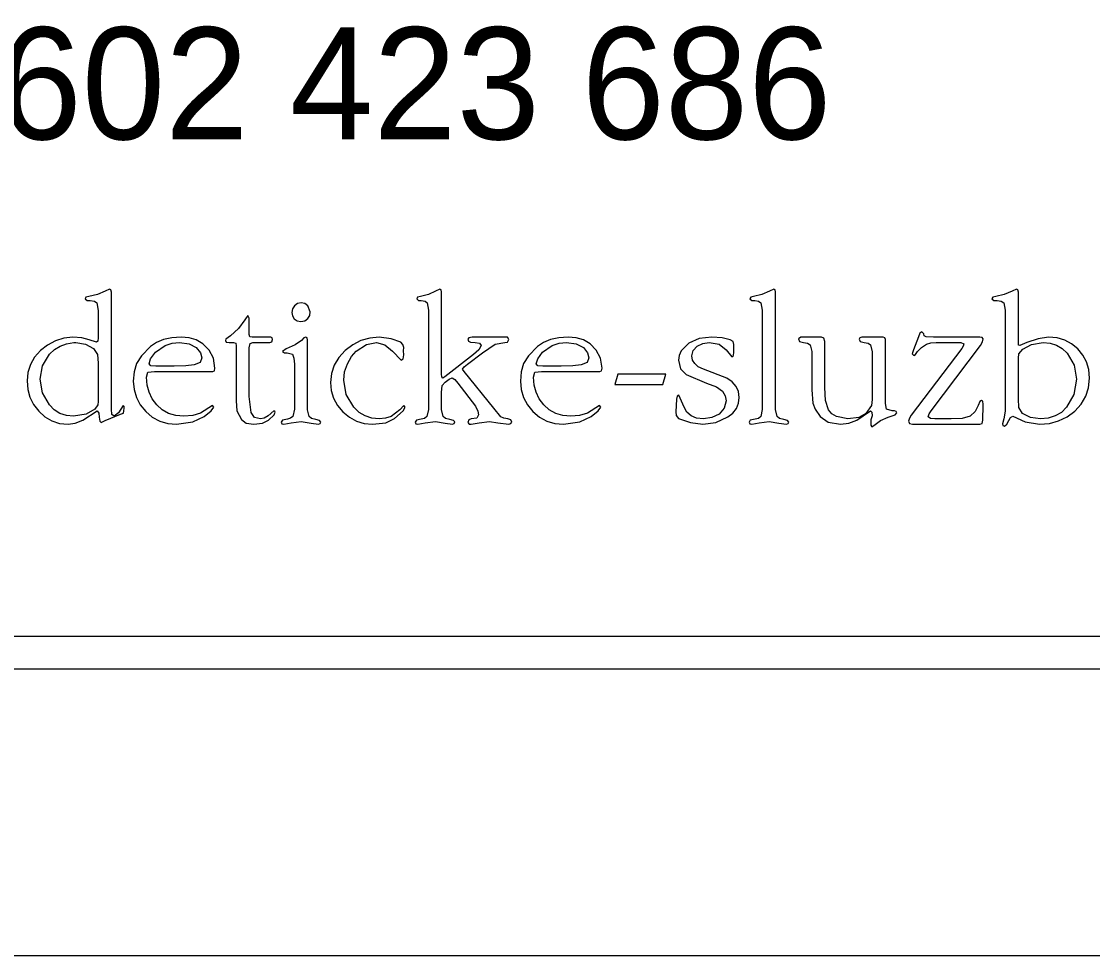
# Model space of a CAD drawing. Extents: x -866693 to -866303, y -1041966 to -1040244.
# Drawn here: x -866572.83 to -866561.92, y -1040504.07 to -1040494.56 of the extents above; entities that cross this region are included whole.
import ezdxf

# ---------------------------------------------------------------- set-up
doc = ezdxf.new("R2010")
doc.units = 0
doc.layers.add('Tabulka', color=7, linetype='Continuous')

msp = doc.modelspace()

# ---------------------------------------------------------------- linework, layer by layer
at = {"layer": 'Tabulka'}
for p, q in [((-866556.422, -1040500.821), (-866582.338, -1040500.821)), ((-866582.668, -1040501.151), (-866554.875, -1040501.151)), ((-866581.451, -1040504.071), (-866488.701, -1040504.071))]:
    msp.add_line(p, q, dxfattribs=at)
for points in [[(-866571.782, -1040498.498), (-866571.782, -1040498.479), (-866571.792, -1040498.472), (-866571.839, -1040498.546), (-866571.882, -1040498.58), (-866571.906, -1040498.561), (-866571.911, -1040498.509), (-866571.911, -1040498.479), (-866571.911, -1040497.317), (-866571.916, -1040497.294), (-866571.929, -1040497.285), (-866571.975, -1040497.307), (-866572.054, -1040497.341), (-866572.14, -1040497.36), (-866572.17, -1040497.369), (-866572.179, -1040497.383), (-866572.159, -1040497.401), (-866572.126, -1040497.401), (-866572.085, -1040497.407), (-866572.061, -1040497.426), (-866572.045, -1040497.504), (-866572.045, -1040497.535), (-866572.045, -1040497.564), (-866572.045, -1040497.755), (-866572.045, -1040497.783), (-866572.05, -1040497.816), (-866572.063, -1040497.827), (-866572.136, -1040497.801), (-866572.211, -1040497.782), (-866572.305, -1040497.775), (-866572.395, -1040497.784), (-866572.481, -1040497.812), (-866572.563, -1040497.856), (-866572.634, -1040497.912), (-866572.693, -1040497.979), (-866572.735, -1040498.053), (-866572.761, -1040498.134), (-866572.769, -1040498.22), (-866572.762, -1040498.306), (-866572.74, -1040498.387), (-866572.703, -1040498.461), (-866572.651, -1040498.529), (-866572.588, -1040498.587), (-866572.517, -1040498.627), (-866572.438, -1040498.652), (-866572.352, -1040498.66), (-866572.279, -1040498.65), (-866572.201, -1040498.619), (-866572.055, -1040498.526), (-866572.038, -1040498.547), (-866572.035, -1040498.588), (-866572.03, -1040498.629), (-866572.014, -1040498.643), (-866571.974, -1040498.624), (-866571.817, -1040498.56), (-866571.789, -1040498.547), (-866571.785, -1040498.524)], [(-866567.836, -1040498.64), (-866567.846, -1040498.615), (-866567.876, -1040498.607), (-866567.918, -1040498.601), (-866567.947, -1040498.586), (-866568.017, -1040498.496), (-866568.322, -1040498.125), (-866568.336, -1040498.101), (-866568.322, -1040498.078), (-866568.286, -1040498.049), (-866568.135, -1040497.935), (-866568.006, -1040497.846), (-866567.906, -1040497.829), (-866567.879, -1040497.825), (-866567.866, -1040497.797), (-866567.878, -1040497.776), (-866567.899, -1040497.775), (-866568.239, -1040497.775), (-866568.272, -1040497.78), (-866568.282, -1040497.796), (-866568.276, -1040497.816), (-866568.257, -1040497.825), (-866568.208, -1040497.829), (-866568.165, -1040497.835), (-866568.147, -1040497.86), (-866568.171, -1040497.902), (-866568.227, -1040497.951), (-866568.517, -1040498.178), (-866568.526, -1040498.186), (-866568.538, -1040498.191), (-866568.549, -1040498.177), (-866568.55, -1040498.151), (-866568.55, -1040497.316), (-866568.554, -1040497.294), (-866568.567, -1040497.285), (-866568.611, -1040497.307), (-866568.685, -1040497.341), (-866568.766, -1040497.36), (-866568.794, -1040497.369), (-866568.803, -1040497.383), (-866568.785, -1040497.401), (-866568.757, -1040497.401), (-866568.719, -1040497.407), (-866568.698, -1040497.426), (-866568.685, -1040497.501), (-866568.685, -1040497.531), (-866568.685, -1040497.56), (-866568.685, -1040498.452), (-866568.685, -1040498.511), (-866568.7, -1040498.583), (-866568.723, -1040498.603), (-866568.757, -1040498.611), (-866568.807, -1040498.619), (-866568.818, -1040498.64), (-866568.812, -1040498.656), (-866568.792, -1040498.66), (-866568.718, -1040498.647), (-866568.614, -1040498.633), (-866568.515, -1040498.65), (-866568.439, -1040498.66), (-866568.422, -1040498.655), (-866568.416, -1040498.638), (-866568.429, -1040498.623), (-866568.467, -1040498.613), (-866568.509, -1040498.603), (-866568.534, -1040498.582), (-866568.55, -1040498.51), (-866568.55, -1040498.451), (-866568.55, -1040498.338), (-866568.544, -1040498.266), (-866568.513, -1040498.234), (-866568.472, -1040498.202), (-866568.444, -1040498.19), (-866568.417, -1040498.205), (-866568.386, -1040498.244), (-866568.204, -1040498.476), (-866568.182, -1040498.529), (-866568.175, -1040498.566), (-866568.19, -1040498.598), (-866568.249, -1040498.607), (-866568.272, -1040498.616), (-866568.282, -1040498.642), (-866568.27, -1040498.66), (-866568.25, -1040498.66), (-866568.169, -1040498.647), (-866568.063, -1040498.633), (-866567.979, -1040498.647), (-866567.867, -1040498.66), (-866567.844, -1040498.655)], [(-866565.017, -1040498.639), (-866565.03, -1040498.623), (-866565.068, -1040498.613), (-866565.11, -1040498.603), (-866565.135, -1040498.583), (-866565.151, -1040498.512), (-866565.151, -1040498.453), (-866565.151, -1040497.317), (-866565.156, -1040497.294), (-866565.169, -1040497.285), (-866565.214, -1040497.307), (-866565.291, -1040497.341), (-866565.375, -1040497.36), (-866565.404, -1040497.369), (-866565.413, -1040497.383), (-866565.394, -1040497.401), (-866565.363, -1040497.401), (-866565.323, -1040497.407), (-866565.3, -1040497.426), (-866565.286, -1040497.501), (-866565.286, -1040497.531), (-866565.286, -1040497.56), (-866565.286, -1040498.452), (-866565.286, -1040498.511), (-866565.302, -1040498.583), (-866565.325, -1040498.603), (-866565.358, -1040498.611), (-866565.409, -1040498.619), (-866565.42, -1040498.64), (-866565.413, -1040498.656), (-866565.393, -1040498.66), (-866565.319, -1040498.647), (-866565.216, -1040498.633), (-866565.117, -1040498.65), (-866565.04, -1040498.66), (-866565.023, -1040498.655)], [(-866561.955, -1040498.191), (-866561.963, -1040498.105), (-866561.985, -1040498.027), (-866562.022, -1040497.957), (-866562.074, -1040497.893), (-866562.137, -1040497.842), (-866562.207, -1040497.805), (-866562.286, -1040497.783), (-866562.371, -1040497.775), (-866562.478, -1040497.79), (-866562.592, -1040497.829), (-866562.665, -1040497.861), (-866562.679, -1040497.856), (-866562.679, -1040497.317), (-866562.684, -1040497.294), (-866562.698, -1040497.285), (-866562.744, -1040497.307), (-866562.823, -1040497.341), (-866562.909, -1040497.36), (-866562.938, -1040497.369), (-866562.948, -1040497.383), (-866562.928, -1040497.401), (-866562.895, -1040497.401), (-866562.853, -1040497.407), (-866562.829, -1040497.426), (-866562.814, -1040497.5), (-866562.814, -1040497.53), (-866562.814, -1040497.558), (-866562.814, -1040498.463), (-866562.815, -1040498.529), (-866562.828, -1040498.607), (-866562.842, -1040498.657), (-866562.837, -1040498.675), (-866562.822, -1040498.68), (-866562.797, -1040498.661), (-866562.778, -1040498.623), (-866562.761, -1040498.592), (-866562.737, -1040498.58), (-866562.61, -1040498.636), (-866562.465, -1040498.66), (-866562.364, -1040498.652), (-866562.271, -1040498.627), (-866562.184, -1040498.586), (-866562.105, -1040498.528), (-866562.04, -1040498.457), (-866561.993, -1040498.377), (-866561.965, -1040498.289)], [(-866569.887, -1040497.518), (-866569.912, -1040497.455), (-866569.941, -1040497.433), (-866569.978, -1040497.426), (-866570.017, -1040497.433), (-866570.048, -1040497.455), (-866570.068, -1040497.485), (-866570.075, -1040497.522), (-866570.069, -1040497.559), (-866570.05, -1040497.589), (-866570.021, -1040497.608), (-866569.982, -1040497.614), (-866569.942, -1040497.607), (-866569.912, -1040497.586), (-866569.893, -1040497.555)], [(-866570.243, -1040498.539), (-866570.249, -1040498.532), (-866570.257, -1040498.526), (-866570.317, -1040498.577), (-866570.355, -1040498.6), (-866570.395, -1040498.607), (-866570.456, -1040498.591), (-866570.489, -1040498.542), (-866570.508, -1040498.378), (-866570.508, -1040497.882), (-866570.5, -1040497.839), (-866570.47, -1040497.829), (-866570.437, -1040497.829), (-866570.33, -1040497.829), (-866570.297, -1040497.829), (-866570.277, -1040497.822), (-866570.27, -1040497.799), (-866570.275, -1040497.781), (-866570.287, -1040497.775), (-866570.477, -1040497.775), (-866570.503, -1040497.77), (-866570.508, -1040497.748), (-866570.508, -1040497.582), (-866570.523, -1040497.554), (-866570.554, -1040497.599), (-866570.617, -1040497.688), (-866570.699, -1040497.76), (-866570.745, -1040497.794), (-866570.751, -1040497.81), (-866570.742, -1040497.824), (-866570.714, -1040497.829), (-866570.691, -1040497.829), (-866570.667, -1040497.829), (-866570.645, -1040497.837), (-866570.642, -1040497.863), (-866570.642, -1040498.361), (-866570.642, -1040498.422), (-866570.634, -1040498.523), (-866570.588, -1040498.614), (-866570.538, -1040498.649), (-866570.461, -1040498.66), (-866570.374, -1040498.65), (-866570.313, -1040498.62), (-866570.255, -1040498.565)], [(-866563.038, -1040498.493), (-866563.036, -1040498.46), (-866563.042, -1040498.427), (-866563.056, -1040498.419), (-866563.072, -1040498.429), (-866563.089, -1040498.472), (-866563.12, -1040498.532), (-866563.171, -1040498.578), (-866563.252, -1040498.602), (-866563.363, -1040498.607), (-866563.531, -1040498.607), (-866563.575, -1040498.604), (-866563.599, -1040498.587), (-866563.587, -1040498.556), (-866563.568, -1040498.524), (-866563.065, -1040497.859), (-866563.046, -1040497.822), (-866563.038, -1040497.791), (-866563.047, -1040497.779), (-866563.073, -1040497.775), (-866563.544, -1040497.775), (-866563.619, -1040497.77), (-866563.637, -1040497.76), (-866563.643, -1040497.741), (-866563.662, -1040497.721), (-866563.682, -1040497.735), (-866563.697, -1040497.771), (-866563.747, -1040497.905), (-866563.761, -1040497.945), (-866563.744, -1040497.96), (-866563.727, -1040497.951), (-866563.707, -1040497.922), (-866563.666, -1040497.879), (-866563.615, -1040497.846), (-866563.57, -1040497.832), (-866563.517, -1040497.829), (-866563.459, -1040497.829), (-866563.266, -1040497.829), (-866563.233, -1040497.843), (-866563.242, -1040497.865), (-866563.256, -1040497.89), (-866563.77, -1040498.57), (-866563.787, -1040498.6), (-866563.797, -1040498.631), (-866563.787, -1040498.653), (-866563.757, -1040498.66), (-866563.728, -1040498.66), (-866563.071, -1040498.66), (-866563.048, -1040498.652), (-866563.04, -1040498.621), (-866563.042, -1040498.591)], [(-866572.045, -1040498.399), (-866572.045, -1040498.43), (-866572.05, -1040498.463), (-866572.079, -1040498.508), (-866572.168, -1040498.558), (-866572.296, -1040498.58), (-866572.37, -1040498.573), (-866572.435, -1040498.551), (-866572.493, -1040498.515), (-866572.543, -1040498.465), (-866572.612, -1040498.342), (-866572.635, -1040498.201), (-866572.612, -1040498.065), (-866572.542, -1040497.948), (-866572.492, -1040497.901), (-866572.434, -1040497.865), (-866572.368, -1040497.842), (-866572.294, -1040497.829), (-866572.274, -1040497.829), (-866572.174, -1040497.845), (-866572.092, -1040497.889), (-866572.053, -1040497.951), (-866572.045, -1040498.039), (-866572.045, -1040498.062)], [(-866570.857, -1040498.091), (-866570.872, -1040497.99), (-866570.917, -1040497.906), (-866570.979, -1040497.843), (-866571.047, -1040497.803), (-866571.121, -1040497.782), (-866571.202, -1040497.775), (-866571.297, -1040497.781), (-866571.381, -1040497.799), (-866571.453, -1040497.83), (-866571.514, -1040497.871), (-866571.605, -1040497.963), (-866571.657, -1040498.044), (-866571.68, -1040498.127), (-866571.689, -1040498.222), (-866571.681, -1040498.309), (-866571.657, -1040498.39), (-866571.617, -1040498.465), (-866571.562, -1040498.532), (-866571.495, -1040498.588), (-866571.42, -1040498.629), (-866571.338, -1040498.652), (-866571.248, -1040498.66), (-866571.083, -1040498.638), (-866570.968, -1040498.583), (-866570.896, -1040498.524), (-866570.867, -1040498.486), (-866570.883, -1040498.472), (-866571.005, -1040498.547), (-866571.084, -1040498.572), (-866571.174, -1040498.58), (-866571.256, -1040498.573), (-866571.329, -1040498.551), (-866571.394, -1040498.515), (-866571.45, -1040498.464), (-866571.496, -1040498.403), (-866571.528, -1040498.336), (-866571.548, -1040498.262), (-866571.554, -1040498.183), (-866571.54, -1040498.131), (-866571.474, -1040498.124), (-866570.88, -1040498.124), (-866570.863, -1040498.116)], [(-866570.991, -1040497.986), (-866571.009, -1040498.033), (-866571.068, -1040498.057), (-866571.152, -1040498.068), (-866571.271, -1040498.07), (-866571.297, -1040498.07), (-866571.46, -1040498.07), (-866571.51, -1040498.068), (-866571.528, -1040498.047), (-866571.512, -1040497.995), (-866571.463, -1040497.926), (-866571.365, -1040497.859), (-866571.294, -1040497.836), (-866571.218, -1040497.829), (-866571.12, -1040497.841), (-866571.047, -1040497.879), (-866571.005, -1040497.933)], [(-866569.779, -1040498.639), (-866569.792, -1040498.623), (-866569.83, -1040498.614), (-866569.873, -1040498.603), (-866569.897, -1040498.583), (-866569.914, -1040498.513), (-866569.914, -1040498.455), (-866569.914, -1040497.806), (-866569.918, -1040497.783), (-866569.931, -1040497.775), (-866569.952, -1040497.783), (-866569.975, -1040497.807), (-866570.04, -1040497.852), (-866570.131, -1040497.892), (-866570.171, -1040497.92), (-866570.148, -1040497.934), (-866570.123, -1040497.934), (-866570.069, -1040497.947), (-866570.053, -1040497.989), (-866570.048, -1040498.049), (-866570.048, -1040498.077), (-866570.048, -1040498.45), (-866570.048, -1040498.509), (-866570.064, -1040498.582), (-866570.087, -1040498.601), (-866570.12, -1040498.611), (-866570.171, -1040498.619), (-866570.182, -1040498.64), (-866570.176, -1040498.656), (-866570.156, -1040498.66), (-866570.082, -1040498.647), (-866569.978, -1040498.633), (-866569.879, -1040498.65), (-866569.802, -1040498.66), (-866569.785, -1040498.655)], [(-866568.922, -1040498.489), (-866568.935, -1040498.472), (-866568.976, -1040498.514), (-866569.064, -1040498.581), (-866569.122, -1040498.6), (-866569.186, -1040498.607), (-866569.26, -1040498.6), (-866569.328, -1040498.577), (-866569.39, -1040498.54), (-866569.444, -1040498.487), (-866569.521, -1040498.359), (-866569.546, -1040498.214), (-866569.537, -1040498.129), (-866569.509, -1040498.045), (-866569.469, -1040497.971), (-866569.42, -1040497.917), (-866569.315, -1040497.85), (-866569.213, -1040497.829), (-866569.128, -1040497.852), (-866569.051, -1040497.918), (-866568.961, -1040498.008), (-866568.941, -1040497.994), (-866568.935, -1040497.953), (-866568.938, -1040497.915), (-866568.935, -1040497.88), (-866568.944, -1040497.85), (-866568.966, -1040497.826), (-866569.062, -1040497.79), (-866569.186, -1040497.775), (-866569.282, -1040497.784), (-866569.371, -1040497.809), (-866569.454, -1040497.851), (-866569.531, -1040497.909), (-866569.597, -1040497.981), (-866569.643, -1040498.059), (-866569.67, -1040498.144), (-866569.68, -1040498.235), (-866569.673, -1040498.319), (-866569.649, -1040498.397), (-866569.61, -1040498.469), (-866569.555, -1040498.534), (-866569.489, -1040498.59), (-866569.417, -1040498.629), (-866569.339, -1040498.653), (-866569.254, -1040498.66), (-866569.118, -1040498.646), (-866569.028, -1040498.603), (-866568.942, -1040498.523)], [(-866566.917, -1040498.091), (-866566.932, -1040497.99), (-866566.977, -1040497.906), (-866567.039, -1040497.843), (-866567.106, -1040497.803), (-866567.181, -1040497.782), (-866567.262, -1040497.775), (-866567.358, -1040497.781), (-866567.441, -1040497.799), (-866567.513, -1040497.83), (-866567.574, -1040497.871), (-866567.665, -1040497.963), (-866567.716, -1040498.044), (-866567.741, -1040498.127), (-866567.748, -1040498.222), (-866567.741, -1040498.309), (-866567.717, -1040498.39), (-866567.677, -1040498.465), (-866567.622, -1040498.532), (-866567.555, -1040498.588), (-866567.48, -1040498.629), (-866567.398, -1040498.652), (-866567.308, -1040498.66), (-866567.143, -1040498.638), (-866567.029, -1040498.583), (-866566.957, -1040498.524), (-866566.928, -1040498.486), (-866566.944, -1040498.472), (-866567.065, -1040498.547), (-866567.145, -1040498.572), (-866567.234, -1040498.58), (-866567.316, -1040498.573), (-866567.389, -1040498.551), (-866567.454, -1040498.515), (-866567.511, -1040498.464), (-866567.556, -1040498.403), (-866567.588, -1040498.336), (-866567.608, -1040498.262), (-866567.614, -1040498.183), (-866567.601, -1040498.131), (-866567.534, -1040498.124), (-866566.941, -1040498.124), (-866566.923, -1040498.116)], [(-866567.051, -1040497.986), (-866567.069, -1040498.033), (-866567.128, -1040498.057), (-866567.213, -1040498.068), (-866567.332, -1040498.07), (-866567.358, -1040498.07), (-866567.52, -1040498.07), (-866567.57, -1040498.068), (-866567.588, -1040498.047), (-866567.571, -1040497.995), (-866567.524, -1040497.926), (-866567.425, -1040497.859), (-866567.355, -1040497.836), (-866567.278, -1040497.829), (-866567.181, -1040497.841), (-866567.107, -1040497.879), (-866567.065, -1040497.933)], [(-866565.521, -1040498.388), (-866565.529, -1040498.329), (-866565.552, -1040498.276), (-866565.592, -1040498.231), (-866565.647, -1040498.193), (-866565.885, -1040498.101), (-866565.937, -1040498.075), (-866565.974, -1040498.044), (-866565.997, -1040498.008), (-866566.004, -1040497.966), (-866565.99, -1040497.911), (-866565.949, -1040497.867), (-866565.891, -1040497.838), (-866565.828, -1040497.829), (-866565.724, -1040497.847), (-866565.652, -1040497.902), (-866565.595, -1040497.975), (-866565.578, -1040497.961), (-866565.574, -1040497.928), (-866565.576, -1040497.886), (-866565.574, -1040497.85), (-866565.581, -1040497.82), (-866565.613, -1040497.801), (-866565.693, -1040497.783), (-866565.801, -1040497.775), (-866565.928, -1040497.789), (-866566.034, -1040497.837), (-866566.112, -1040497.914), (-866566.132, -1040497.96), (-866566.138, -1040498.01), (-866566.119, -1040498.096), (-866566.06, -1040498.155), (-866565.855, -1040498.242), (-866565.752, -1040498.282), (-866565.692, -1040498.325), (-866565.665, -1040498.371), (-866565.655, -1040498.424), (-866565.673, -1040498.499), (-866565.726, -1040498.557), (-866565.801, -1040498.594), (-866565.886, -1040498.607), (-866565.956, -1040498.599), (-866566.011, -1040498.577), (-866566.053, -1040498.538), (-866566.082, -1040498.486), (-866566.135, -1040498.365), (-866566.151, -1040498.375), (-866566.159, -1040498.407), (-866566.165, -1040498.534), (-866566.163, -1040498.571), (-866566.138, -1040498.603), (-866566.017, -1040498.645), (-866565.891, -1040498.66), (-866565.758, -1040498.642), (-866565.637, -1040498.587), (-866565.587, -1040498.547), (-866565.55, -1040498.501), (-866565.529, -1040498.448)], [(-866563.917, -1040498.545), (-866563.924, -1040498.531), (-866563.941, -1040498.526), (-866563.965, -1040498.526), (-866564.02, -1040498.509), (-866564.032, -1040498.45), (-866564.032, -1040498.397), (-866564.032, -1040497.824), (-866564.032, -1040497.799), (-866564.038, -1040497.781), (-866564.055, -1040497.775), (-866564.274, -1040497.775), (-866564.294, -1040497.78), (-866564.301, -1040497.794), (-866564.289, -1040497.82), (-866564.249, -1040497.829), (-866564.207, -1040497.835), (-866564.183, -1040497.853), (-866564.167, -1040497.924), (-866564.167, -1040497.988), (-866564.167, -1040498.37), (-866564.167, -1040498.409), (-866564.174, -1040498.47), (-866564.232, -1040498.551), (-866564.302, -1040498.593), (-866564.414, -1040498.607), (-866564.53, -1040498.583), (-866564.578, -1040498.555), (-866564.612, -1040498.516), (-866564.643, -1040498.418), (-866564.649, -1040498.286), (-866564.649, -1040497.848), (-866564.649, -1040497.818), (-866564.658, -1040497.786), (-866564.682, -1040497.775), (-866564.893, -1040497.775), (-866564.918, -1040497.791), (-866564.907, -1040497.82), (-866564.868, -1040497.829), (-866564.825, -1040497.835), (-866564.799, -1040497.852), (-866564.783, -1040497.921), (-866564.783, -1040497.983), (-866564.783, -1040498.276), (-866564.783, -1040498.311), (-866564.771, -1040498.445), (-866564.747, -1040498.508), (-866564.698, -1040498.581), (-866564.615, -1040498.64), (-866564.489, -1040498.66), (-866564.406, -1040498.65), (-866564.325, -1040498.619), (-866564.184, -1040498.526), (-866564.171, -1040498.539), (-866564.167, -1040498.577), (-866564.182, -1040498.617), (-866564.182, -1040498.669), (-866564.172, -1040498.687), (-866564.151, -1040498.673), (-866564.084, -1040498.623), (-866564.003, -1040498.59), (-866563.935, -1040498.565)], [(-866562.089, -1040498.201), (-866562.114, -1040498.358), (-866562.188, -1040498.488), (-866562.242, -1040498.541), (-866562.304, -1040498.577), (-866562.375, -1040498.6), (-866562.454, -1040498.607), (-866562.557, -1040498.594), (-866562.636, -1040498.551), (-866562.674, -1040498.491), (-866562.679, -1040498.401), (-866562.679, -1040498.016), (-866562.679, -1040497.99), (-866562.673, -1040497.945), (-866562.634, -1040497.897), (-866562.545, -1040497.848), (-866562.428, -1040497.829), (-866562.356, -1040497.836), (-866562.291, -1040497.856), (-866562.234, -1040497.891), (-866562.183, -1040497.939), (-866562.113, -1040498.06)], [(-866566.268, -1040498.151), (-866566.755, -1040498.151), (-866566.787, -1040498.258), (-866566.298, -1040498.258)]]:
    msp.add_lwpolyline(points, close=True, dxfattribs=at)

# ---------------------------------------------------------------- texts
msp.add_text('tel.: +420 602 423 686', height=1.14013, dxfattribs=at).set_placement((-866579.799, -1040495.76))

doc.saveas('drawing.dxf')
